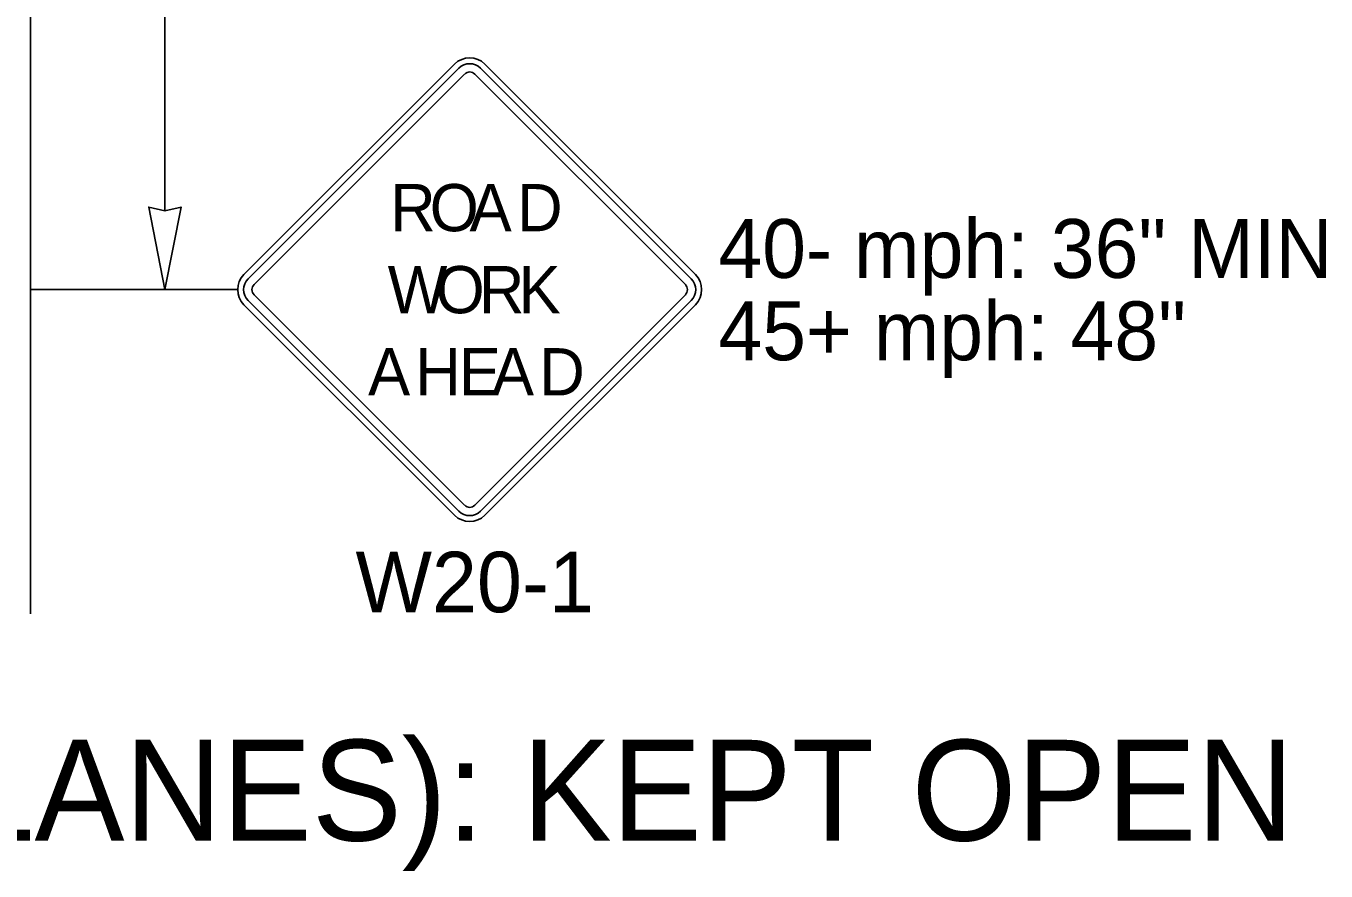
# Model space of a CAD drawing. Extents: x 99958 to 100176, y 99935 to 100011.
# Drawn here: x 100124.227 to 100125.773, y 99971.6 to 99972.605 of the extents above; entities that cross this region are included whole.
import ezdxf

# ---------------------------------------------------------------- set-up
doc = ezdxf.new("R2010")
doc.units = 0
for name, color, linetype in [('RD_ED_ShoulderPavedEdge', 7, 'Continuous'), ('SH_DE_DetailHeading2Text', 7, 'Continuous'), ('TR_SN_ConstructionSigns', 7, 'Continuous'), ('TR_WZ_WorkZoneDetails', 7, 'Continuous')]:
    doc.layers.add(name, color=color, linetype=linetype)

msp = doc.modelspace()

# ---------------------------------------------------------------- linework, layer by layer
at = {"layer": 'RD_ED_ShoulderPavedEdge'}
msp.add_lwpolyline([(100124.2319, 99971.9059), (100124.2319, 99973.6725)], dxfattribs=at)
at = {"layer": 'TR_SN_ConstructionSigns'}
for p, q in [((100124.7366, 99972.5601), (100124.486, 99972.3095)), ((100124.7416, 99972.5551), (100124.491, 99972.3045)), ((100125.018, 99972.3045), (100124.7674, 99972.5551)), ((100125.023, 99972.3095), (100124.7724, 99972.5601)), ((100124.498, 99972.2976), (100124.7485, 99972.5481)), ((100124.7605, 99972.5481), (100125.0111, 99972.2976)), ((100124.486, 99972.2737), (100124.7366, 99972.0231)), ((100124.491, 99972.2787), (100124.7416, 99972.0281)), ((100124.7485, 99972.0351), (100124.498, 99972.2856)), ((100125.0111, 99972.2856), (100124.7605, 99972.0351)), ((100124.7674, 99972.0281), (100125.018, 99972.2787)), ((100124.7724, 99972.0231), (100125.023, 99972.2737))]:
    msp.add_line(p, q, dxfattribs=at)
for centre, radius, start, end in [((100124.7545, 99972.5422), 0.0253, 45, 135), ((100124.7545, 99972.5422), 0.0183, 45, 135), ((100124.7545, 99972.5422), 0.00844, 45, 135), ((100124.5039, 99972.2916), 0.0253, 135, 225), ((100124.5039, 99972.2916), 0.0183, 135, 225), ((100125.0051, 99972.2916), 0.0183, 315, 45), ((100125.0051, 99972.2916), 0.0253, 315, 45), ((100124.5039, 99972.2916), 0.00844, 135, 225), ((100125.0051, 99972.2916), 0.00844, 315, 45), ((100124.7545, 99972.041), 0.0183, 225, 315), ((100124.7545, 99972.041), 0.00844, 225, 315), ((100124.7545, 99972.041), 0.0253, 225, 315)]:
    msp.add_arc(centre, radius, start, end, dxfattribs=at)
at = {"layer": 'TR_WZ_WorkZoneDetails'}
for p, q in [((100124.3919, 99972.3853), (100124.3919, 99972.9479)), ((100124.2319, 99972.2916), (100124.4786, 99972.2916))]:
    msp.add_line(p, q, dxfattribs=at)
msp.add_lwpolyline([(100124.3919, 99972.2916), (100124.3727, 99972.3899), (100124.3919, 99972.3853), (100124.4112, 99972.3899)], close=True, dxfattribs=at)

# ---------------------------------------------------------------- texts
at = {"layer": 'SH_DE_DetailHeading2Text'}
msp.add_text('AT-GRADE INTERSECTION (NO TURN LANES): KEPT OPEN', height=0.12, rotation=360, dxfattribs=at).set_placement((100121.2057, 99971.6359))
at = {"layer": 'TR_SN_ConstructionSigns'}
for s, p in [('R', (100124.6599, 99972.3611)), ('O', (100124.7069, 99972.3611)), ('A', (100124.7543, 99972.3611)), ('D', (100124.8108, 99972.3611)), ('W', (100124.657, 99972.2635)), ('O', (100124.7139, 99972.2635)), ('R', (100124.7654, 99972.2635)), ('K', (100124.8126, 99972.2635)), ('A', (100124.6336, 99972.1658)), ('H', (100124.6898, 99972.1658)), ('E', (100124.7416, 99972.1658)), ('A', (100124.7809, 99972.1658)), ('D', (100124.8372, 99972.1658))]:
    msp.add_text(s, height=0.0562, dxfattribs=at).set_placement(p)
msp.add_text('W20-1', height=0.072, rotation=360, dxfattribs=at).set_placement((100124.6187, 99971.9077))
at = {"layer": 'TR_WZ_WorkZoneDetails'}
for s, p in [('40- mph: 36" MIN', (100125.0504, 99972.3056)), ('45+ mph: 48"', (100125.0504, 99972.2076))]:
    msp.add_text(s, height=0.07, dxfattribs=at).set_placement(p)

doc.saveas('drawing.dxf')
